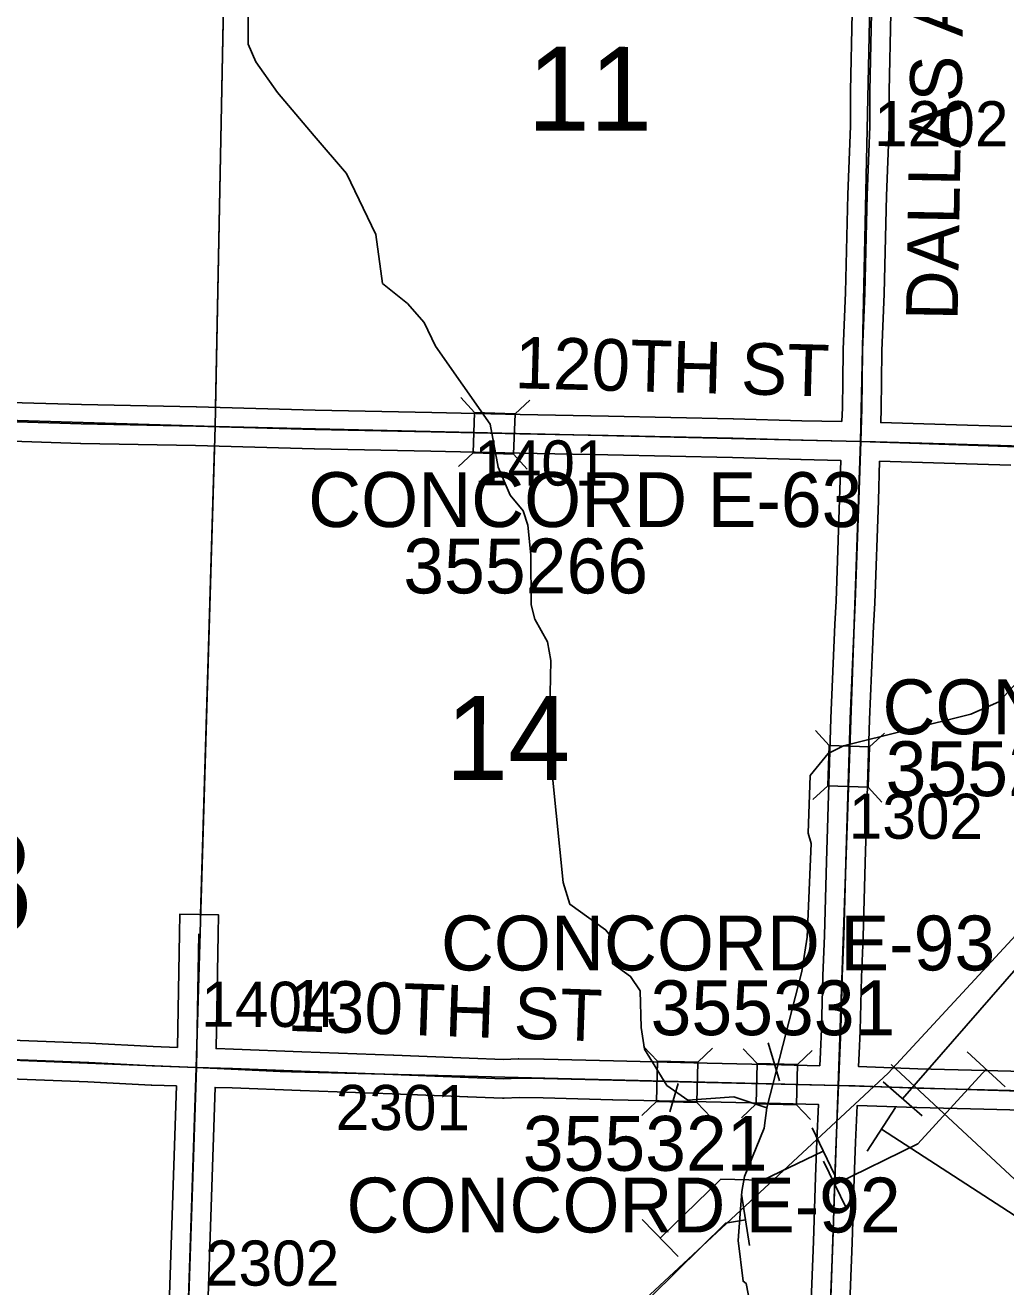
# Model space of a CAD drawing. Extents: x -157.2 to -99.3, y 12.2 to 46.2.
# Drawn here: x -140.761 to -139.242, y 37.706 to 39.661 of the extents above; entities that cross this region are included whole.
import ezdxf

# ---------------------------------------------------------------- set-up
doc = ezdxf.new("R2010")
doc.units = 0
for name, color, linetype in [('tdCoHydroRiver', 7, 'Continuous'), ('tdCoPipe', 7, 'Continuous'), ('tdCoPipe1', 7, 'Continuous'), ('tdCoPipe2', 7, 'Continuous'), ('tdCoSecRdNmbr', 7, 'Continuous'), ('tdCoSecRdTxt', 7, 'Continuous'), ('tdCoSecRteBand', 7, 'Continuous'), ('tdCoSecRteCL', 7, 'Continuous'), ('tdCoSectLine', 7, 'Continuous'), ('tdCoSectLinePart', 7, 'Continuous'), ('tdCoSectNmbr', 7, 'Continuous'), ('tdCoShieldCoRte', 7, 'Continuous'), ('tdCoStrucSec', 7, 'Continuous'), ('tdCoStrucSecCoName', 7, 'Continuous'), ('tdCoStrucSecFHWANum', 7, 'Continuous'), ('tdCoSurfEarth', 7, 'Continuous'), ('tdCoSurfGravel', 7, 'Continuous')]:
    doc.layers.add(name, color=color, linetype=linetype)

msp = doc.modelspace()

# ---------------------------------------------------------------- linework, layer by layer
at = {"layer": 'tdCoHydroRiver'}
for points in [[(-140.7764, 39.9067), (-140.7275, 39.8562), (-140.7012, 39.8411), (-140.6646, 39.8021), (-140.6444, 39.7935), (-140.6114, 39.7893), (-140.5653, 39.7988), (-140.5369, 39.7979), (-140.4971, 39.7587), (-140.4352, 39.722), (-140.416, 39.6835), (-140.4161, 39.6314), (-140.4042, 39.6039), (-140.3706, 39.5566), (-140.3137, 39.4893)], [(-140.3137, 39.4893), (-140.2637, 39.4311), (-140.2178, 39.3365), (-140.2076, 39.2605), (-140.1691, 39.2293), (-140.1432, 39.2001), (-140.1254, 39.1632), (-140.0408, 39.0423), (-140.0287, 38.9756), (-140.0096, 38.9324), (-139.9898, 38.9081), (-139.9826, 38.8858), (-139.9778, 38.8399), (-139.9771, 38.7626), (-139.9715, 38.7403), (-139.9521, 38.705), (-139.9467, 38.6764), (-139.9492, 38.5471), (-139.9276, 38.3319), (-139.9176, 38.2984), (-139.862, 38.2588), (-139.8514, 38.2459), (-139.8511, 38.2064), (-139.8233, 38.1866), (-139.8082, 38.164), (-139.8068, 38.1072), (-139.8016, 38.0739), (-139.7671, 38.0176), (-139.7346, 37.9945), (-139.6634, 38.0001), (-139.6119, 37.9827)], [(-139.6119, 37.9827), (-139.5578, 38.194), (-139.5498, 38.2474), (-139.5436, 38.3924), (-139.5479, 38.4083), (-139.545, 38.4981), (-139.5171, 38.532), (-139.4931, 38.5438), (-139.2958, 38.5929), (-139.2525, 38.612), (-139.1855, 38.6841)], [(-140.1507, 36.7411), (-140.0188, 37.0728), (-139.9717, 37.1534), (-139.8979, 37.2394), (-139.8452, 37.2882), (-139.7975, 37.3214), (-139.7261, 37.357), (-139.6432, 37.4111), (-139.6226, 37.5051), (-139.6225, 37.5982), (-139.6442, 37.7108), (-139.6488, 37.7141), (-139.6563, 37.7775), (-139.6507, 37.853), (-139.6468, 37.8766), (-139.616, 37.9513), (-139.6119, 37.9827)]]:
    msp.add_lwpolyline(points, dxfattribs=at)
at = {"layer": 'tdCoPipe'}
msp.add_line((-139.4564, 37.9158), (-139.4127, 37.9834), dxfattribs=at)
for points in [[(-145.5545, 32.0407), (-145.4652, 31.9559), (-145.2641, 32.039), (-144.2371, 32.0131), (-143.232, 33.3859), (-142.9301, 33.9124), (-142.0867, 34.756), (-141.6374, 35.6825), (-141.5355, 35.8566), (-140.3685, 37.1582), (-139.4239, 38.0364), (-138.0693, 39.5013), (-138.0266, 39.825), (-137.4064, 40.3449), (-136.8596, 41.0707)], [(-139.4195, 38.0502), (-138.4476, 37.1467), (-138.0241, 36.3829), (-137.6791, 35.7892), (-137.4645, 35.7961), (-137.3534, 35.3976)], [(-139.4345, 37.9497), (-139.1818, 37.7861)]]:
    msp.add_lwpolyline(points, dxfattribs=at)
at = {"layer": 'tdCoPipe1'}
for p, q in [((-139.4319, 38.023), (-139.3715, 37.9704)), ((-139.5418, 37.9517), (-139.5073, 37.8794)), ((-139.8052, 37.8096), (-139.7493, 37.7522))]:
    msp.add_line(p, q, dxfattribs=at)
for points in [[(-139.2046, 38.2229), (-139.4017, 37.9967)], [(-139.5246, 37.9156), (-139.6184, 37.8708), (-139.6836, 37.8722), (-139.7773, 37.7809)]]:
    msp.add_lwpolyline(points, dxfattribs=at)
at = {"layer": 'tdCoPipe2'}
for p, q in [((-139.3018, 38.0697), (-139.2427, 38.0156)), ((-139.5244, 37.9), (-139.4892, 37.828)), ((-139.6513, 37.8488), (-139.6388, 37.7696))]:
    msp.add_line(p, q, dxfattribs=at)
for points in [[(-139.2722, 38.0426), (-139.378, 37.9271), (-139.5068, 37.864)], [(-139.645, 37.8092), (-139.6761, 37.8043), (-139.8672, 37.6157)]]:
    msp.add_lwpolyline(points, dxfattribs=at)
at = {"layer": 'tdCoSecRteBand'}
for points in [[(-139.4957, 39.0463), (-139.4957, 39.0465), (-139.4951, 39.0676), (-139.4944, 39.1093), (-139.4939, 39.1573), (-139.4939, 39.1577), (-139.4938, 39.1581), (-139.4904, 39.2467), (-139.4865, 39.3982), (-139.4865, 39.3983), (-139.4865, 39.3985), (-139.4825, 39.5045), (-139.4823, 39.5588), (-139.4823, 39.559), (-139.4823, 39.5592), (-139.4801, 39.6801)], [(-139.4201, 39.6795), (-139.4223, 39.5583), (-139.4225, 39.5038), (-139.4225, 39.5033), (-139.4225, 39.5028), (-139.4265, 39.3964), (-139.4304, 39.2449), (-139.4304, 39.2448), (-139.4304, 39.2446), (-139.4339, 39.1562), (-139.4344, 39.1086), (-139.4344, 39.1084), (-139.4344, 39.1083), (-139.4351, 39.0664), (-139.4351, 39.0662), (-139.4351, 39.0661), (-139.4357, 39.0448), (-139.3354, 39.0418), (-139.3354, 39.0418), (-139.3354, 39.0418), (-139.2323, 39.0386)], [(-140.8406, 39.0778), (-140.6741, 39.0727), (-140.4963, 39.0695), (-140.4961, 39.0695), (-140.4959, 39.0695), (-140.3119, 39.064), (-140.1315, 39.0603), (-140.1315, 39.0603), (-140.1314, 39.0603), (-139.9941, 39.0574), (-139.8576, 39.0549), (-139.8575, 39.0549), (-139.8575, 39.0549), (-139.6641, 39.0507), (-139.664, 39.0507), (-139.6639, 39.0507), (-139.5577, 39.0478), (-139.4959, 39.0463), (-139.4957, 39.0463)], [(-139.5299, 38.0482), (-139.5291, 38.0693), (-139.5291, 38.0695), (-139.5291, 38.0696), (-139.5274, 38.1048), (-139.5252, 38.1871), (-139.5252, 38.1872), (-139.5252, 38.1874), (-139.523, 38.2497), (-139.5195, 38.3644), (-139.5178, 38.4329), (-139.5178, 38.433), (-139.5178, 38.4331), (-139.5128, 38.5865), (-139.5128, 38.5867), (-139.5128, 38.5868), (-139.5069, 38.7318), (-139.5069, 38.732), (-139.5069, 38.7322), (-139.5049, 38.7682), (-139.4993, 38.9259), (-139.4975, 38.9863), (-139.5592, 38.9878), (-139.5593, 38.9878), (-139.5593, 38.9878), (-139.6655, 38.9907), (-139.8587, 38.9949), (-139.9953, 38.9974), (-139.9953, 38.9974), (-139.9954, 38.9974), (-140.1327, 39.0004), (-140.3132, 39.0041), (-140.3134, 39.0041), (-140.3135, 39.0041), (-140.4975, 39.0095), (-140.6754, 39.0127), (-140.6756, 39.0127), (-140.6758, 39.0127), (-140.8425, 39.0179)], [(-139.2342, 38.9787), (-139.3372, 38.9819), (-139.4375, 38.9849), (-139.4393, 38.924), (-139.4393, 38.9239), (-139.4393, 38.9238), (-139.445, 38.7657), (-139.445, 38.7655), (-139.445, 38.7652), (-139.447, 38.7291), (-139.4529, 38.5845), (-139.4578, 38.4313), (-139.4595, 38.3629), (-139.4595, 38.3628), (-139.4595, 38.3627), (-139.463, 38.2478), (-139.463, 38.2477), (-139.463, 38.2476), (-139.4652, 38.1854), (-139.4674, 38.1029), (-139.4674, 38.1026), (-139.4674, 38.1022), (-139.4692, 38.0669), (-139.4699, 38.0467), (-139.378, 38.0431), (-139.2742, 38.0407), (-139.2742, 38.0407), (-139.2741, 38.0407), (-139.1533, 38.0377)], [(-140.8639, 38.0907), (-140.6619, 38.0831), (-140.6617, 38.0831), (-140.6615, 38.0831), (-140.5631, 38.0779), (-140.5255, 38.0766), (-140.5221, 38.2531), (-140.5216, 38.2831), (-140.4616, 38.2819), (-140.4622, 38.252), (-140.4655, 38.0746), (-140.4651, 38.0746), (-140.4651, 38.0746), (-140.4388, 38.0737), (-140.4388, 38.0737), (-140.4387, 38.0737), (-140.3327, 38.0695), (-140.1905, 38.0646), (-140.1904, 38.0646), (-140.1903, 38.0646), (-140.0732, 38.0597), (-140.0204, 38.0577), (-139.9977, 38.0587), (-139.997, 38.0587), (-139.9963, 38.0587), (-139.9578, 38.0584), (-139.9575, 38.0584), (-139.9572, 38.0584), (-139.8497, 38.0555), (-139.7045, 38.052), (-139.5894, 38.0496), (-139.5894, 38.0496), (-139.5893, 38.0496), (-139.5299, 38.0482)], [(-140.5583, 37.0819), (-140.5467, 37.4304), (-140.5271, 38.0167), (-140.5271, 38.0167), (-140.5654, 38.0179), (-140.5657, 38.018), (-140.566, 38.018), (-140.6644, 38.0231), (-140.8661, 38.0308)], [(-139.5459, 37.6208), (-139.5422, 37.71), (-139.54, 37.7755), (-139.54, 37.7755), (-139.54, 37.7755), (-139.5365, 37.8761), (-139.5365, 37.8761), (-139.5365, 37.8761), (-139.5345, 37.9319), (-139.5345, 37.932), (-139.5345, 37.9321), (-139.5322, 37.9882), (-139.5907, 37.9896), (-139.7059, 37.992), (-139.7059, 37.992), (-139.7059, 37.992), (-139.8512, 37.9955), (-139.8512, 37.9955), (-139.8513, 37.9955), (-139.9585, 37.9984), (-139.9959, 37.9987), (-140.0191, 37.9977), (-140.0203, 37.9977), (-140.0215, 37.9977), (-140.0755, 37.9997), (-140.0756, 37.9997), (-140.0756, 37.9997), (-140.1927, 38.0046), (-140.3349, 38.0096), (-140.3349, 38.0096), (-140.335, 38.0096), (-140.4409, 38.0138), (-140.4671, 38.0146), (-140.4867, 37.4284)], [(-139.1549, 37.9777), (-139.2756, 37.9807), (-139.3797, 37.9832), (-139.3799, 37.9832), (-139.3801, 37.9832), (-139.4721, 37.9867), (-139.4721, 37.9864), (-139.4722, 37.9864), (-139.4746, 37.9297), (-139.4766, 37.874), (-139.48, 37.7735), (-139.4822, 37.7079), (-139.4822, 37.7077), (-139.4822, 37.7076), (-139.4859, 37.6185)]]:
    msp.add_lwpolyline(points, dxfattribs=at)
at = {"layer": 'tdCoSecRteCL'}
msp.add_line((-140.4961, 38.0456), (-140.4921, 38.2525), dxfattribs=at)
for points in [[(-139.4666, 39.0156), (-139.4651, 39.0669), (-139.4644, 39.1089), (-139.4639, 39.1569), (-139.4604, 39.2457), (-139.4565, 39.3974), (-139.4525, 39.5039), (-139.4523, 39.5587), (-139.4501, 39.68), (-139.4506, 39.7219), (-139.4503, 39.7451), (-139.4486, 39.8635), (-139.4488, 39.9111), (-139.4455, 40.0075)], [(-141.472, 39.0694), (-141.472, 39.0694), (-141.3915, 39.0668), (-141.21, 39.0599), (-141.0884, 39.056), (-140.8416, 39.0479), (-140.6749, 39.0427), (-140.4968, 39.0395), (-140.3126, 39.034), (-140.1321, 39.0303), (-139.9947, 39.0274), (-139.8581, 39.0249), (-139.6648, 39.0207), (-139.5585, 39.0178), (-139.4666, 39.0156)], [(-139.501, 38.0175), (-139.4991, 38.0682), (-139.4974, 38.1037), (-139.4952, 38.1863), (-139.493, 38.2487), (-139.4895, 38.3636), (-139.4878, 38.4322), (-139.4829, 38.5856), (-139.4769, 38.7306), (-139.475, 38.7668), (-139.4693, 38.9249), (-139.4666, 39.0156)], [(-139.4666, 39.0156), (-139.4436, 39.0151), (-139.3363, 39.0119), (-139.2332, 39.0086), (-139.0337, 39.001), (-138.9198, 38.9978), (-138.723, 38.9899), (-138.5358, 38.984), (-138.4784, 38.9821)], [(-141.4937, 38.0767), (-141.4438, 38.0763), (-141.3099, 38.0731), (-141.0936, 38.0679), (-141.0167, 38.0659), (-140.865, 38.0608), (-140.663, 38.0531), (-140.5644, 38.0479), (-140.4961, 38.0456)], [(-140.5293, 37.051), (-140.5167, 37.4294), (-140.4961, 38.0456)], [(-140.4961, 38.0456), (-140.4399, 38.0437), (-140.3338, 38.0395), (-140.1915, 38.0346), (-140.0744, 38.0297), (-140.0204, 38.0277), (-139.9965, 38.0287), (-139.958, 38.0284), (-139.8505, 38.0255), (-139.7052, 38.022), (-139.59, 38.0196), (-139.501, 38.0175)], [(-139.5358, 37.0174), (-139.5349, 37.0457), (-139.5314, 37.1311), (-139.529, 37.2132), (-139.526, 37.2914), (-139.5223, 37.4142), (-139.5211, 37.4633), (-139.5184, 37.5446), (-139.5159, 37.6196), (-139.5122, 37.7089), (-139.51, 37.7745), (-139.5065, 37.8751), (-139.5046, 37.9308), (-139.5019, 37.9947), (-139.501, 38.0175)], [(-139.501, 38.0175), (-139.4751, 38.0169), (-139.379, 38.0132), (-139.2749, 38.0107), (-139.154, 38.0077), (-139.0714, 38.0053), (-138.9841, 38.0026), (-138.9326, 38.0006), (-138.7935, 37.9971), (-138.6897, 37.9929), (-138.5637, 37.9892), (-138.5065, 37.9865)]]:
    msp.add_lwpolyline(points, dxfattribs=at)
at = {"layer": 'tdCoSectLine'}
for points in [[(-140.4671, 39.0386), (-140.4473, 40.0343)], [(-139.467, 39.0156), (-139.4459, 40.0075)], [(-141.4724, 39.0694), (-140.4671, 39.0386)], [(-140.4965, 38.0456), (-140.4671, 39.0386)], [(-140.4671, 39.0386), (-139.467, 39.0156)], [(-139.5014, 38.0175), (-139.467, 39.0156)], [(-139.467, 39.0156), (-138.4788, 38.9821)], [(-141.4941, 38.0767), (-140.9634, 38.064), (-140.4965, 38.0456)], [(-140.4965, 38.0456), (-140.5297, 37.051)], [(-140.4965, 38.0456), (-140.3665, 38.0392), (-140.3485, 38.0387), (-139.5014, 38.0175)], [(-139.5362, 37.0174), (-139.5014, 38.0175)], [(-139.5014, 38.0175), (-138.5068, 37.9865)]]:
    msp.add_lwpolyline(points, dxfattribs=at)
at = {"layer": 'tdCoSectLinePart'}
for points in [[(-140.4665, 39.068), (-140.4479, 40.0043)], [(-140.4895, 38.2824), (-140.468, 39.0081)]]:
    msp.add_lwpolyline(points, dxfattribs=at)
at = {"layer": 'tdCoStrucSec'}
for p, q in [((-140.0649, 39.0606), (-140.0862, 39.0835)), ((-140.0023, 39.0583), (-139.9794, 39.0796)), ((-140.0672, 38.998), (-140.0901, 38.9767)), ((-140.0046, 38.9957), (-139.9833, 38.9728)), ((-139.5154, 38.5446), (-139.5367, 38.5675)), ((-139.4528, 38.5423), (-139.4299, 38.5636)), ((-139.5177, 38.482), (-139.5406, 38.4607)), ((-139.4551, 38.4798), (-139.4338, 38.4568)), ((-139.7817, 38.0553), (-139.8033, 38.078)), ((-139.7191, 38.0537), (-139.6964, 38.0753)), ((-139.6272, 38.0516), (-139.6489, 38.0742)), ((-139.5647, 38.0502), (-139.542, 38.0718)), ((-139.7833, 37.9927), (-139.806, 37.9711)), ((-139.7207, 37.9911), (-139.6991, 37.9684)), ((-139.6286, 37.989), (-139.6513, 37.9674)), ((-139.5661, 37.9876), (-139.5444, 37.965))]:
    msp.add_line(p, q, dxfattribs=at)
for points in [[(-140.0672, 38.998), (-140.0649, 39.0606), (-140.0023, 39.0583), (-140.0046, 38.9957)], [(-139.5177, 38.482), (-139.5154, 38.5446), (-139.4528, 38.5423), (-139.4551, 38.4798)], [(-139.7817, 38.0553), (-139.7191, 38.0537), (-139.7207, 37.9911), (-139.7833, 37.9927)], [(-139.6272, 38.0516), (-139.5647, 38.0502), (-139.5661, 37.9876), (-139.6286, 37.989)]]:
    msp.add_lwpolyline(points, close=True, dxfattribs=at)
at = {"layer": 'tdCoStrucSecFHWANum'}
for p, q in [((-139.6101, 38.0837), (-139.5926, 38.0248)), ((-139.7626, 37.9768), (-139.7496, 38.0204))]:
    msp.add_line(p, q, dxfattribs=at)
at = {"layer": 'tdCoSurfEarth'}
msp.add_line((-140.5167, 37.4294), (-140.4961, 38.0456), dxfattribs=at)
at = {"layer": 'tdCoSurfGravel'}
msp.add_line((-140.4961, 38.0456), (-140.4921, 38.2525), dxfattribs=at)
for points in [[(-139.5159, 37.6196), (-139.5122, 37.7089), (-139.51, 37.7745), (-139.5065, 37.8751), (-139.5046, 37.9308), (-139.5019, 37.9947), (-139.501, 38.0175), (-139.4991, 38.0682), (-139.4974, 38.1037), (-139.4952, 38.1863), (-139.493, 38.2487), (-139.4895, 38.3636), (-139.4878, 38.4322), (-139.4829, 38.5856), (-139.4769, 38.7306), (-139.475, 38.7668), (-139.4693, 38.9249), (-139.4666, 39.0156), (-139.4651, 39.0669), (-139.4644, 39.1089), (-139.4639, 39.1569), (-139.4604, 39.2457), (-139.4565, 39.3974), (-139.4525, 39.5039), (-139.4523, 39.5587), (-139.4501, 39.68)], [(-141.472, 39.0694), (-141.3915, 39.0668), (-141.21, 39.0599), (-141.0884, 39.056), (-140.8416, 39.0479), (-140.6749, 39.0427), (-140.4968, 39.0395), (-140.3126, 39.034), (-140.1321, 39.0303), (-139.9947, 39.0274), (-139.8581, 39.0249), (-139.6648, 39.0207), (-139.5585, 39.0178), (-139.4666, 39.0156)], [(-139.4666, 39.0156), (-139.4436, 39.0151), (-139.3363, 39.0119), (-139.2332, 39.0086), (-139.0337, 39.001), (-138.9198, 38.9978), (-138.723, 38.9899), (-138.5358, 38.984), (-138.4784, 38.9821)], [(-140.865, 38.0608), (-140.663, 38.0531), (-140.5644, 38.0479), (-140.4961, 38.0456), (-140.4399, 38.0437), (-140.3338, 38.0395), (-140.1915, 38.0346), (-140.0744, 38.0297), (-140.0204, 38.0277), (-139.9965, 38.0287), (-139.958, 38.0284), (-139.8505, 38.0255), (-139.7052, 38.022), (-139.59, 38.0196), (-139.501, 38.0175), (-139.4751, 38.0169), (-139.379, 38.0132), (-139.2749, 38.0107), (-139.154, 38.0077)]]:
    msp.add_lwpolyline(points, dxfattribs=at)

# ---------------------------------------------------------------- texts
at = {"layer": 'tdCoSecRdNmbr'}
for s, rotation, p in [('1202', 359.8936, (-139.4459, 39.4733)), ('1401', 359.8931, (-140.0658, 38.9475)), ('1302', 359.8936, (-139.4853, 38.4)), ('1404', 359.8927, (-140.4887, 38.1085)), ('2301', 359.893, (-140.2803, 37.9485)), ('2302', 359.8928, (-140.483, 37.7074))]:
    msp.add_text(s, height=0.07, rotation=rotation, dxfattribs=at).set_placement(p)
at = {"layer": 'tdCoSecRdTxt'}
for s, rotation, p in [('DALLAS AVE', 89.0051, (-139.3165, 39.2027)), ('120TH ST', 358.4731, (-140.0035, 39.0982)), ('130TH ST', 358.0511, (-140.3558, 38.1022))]:
    msp.add_text(s, height=0.08, rotation=rotation, dxfattribs=at).set_placement(p)
at = {"layer": 'tdCoSectNmbr'}
for s, p in [('11', (-139.9831, 39.4975)), ('14', (-140.1099, 38.4912))]:
    msp.add_text(s, height=0.13, rotation=359.8931, dxfattribs=at).set_placement(p)
at = {"layer": 'tdCoShieldCoRte'}
msp.add_text('D18', height=0.16, dxfattribs=at).set_placement((-141.1418, 38.2527))
at = {"layer": 'tdCoStrucSecCoName'}
for s, p in [('CONCORD E-63', (-140.3229, 38.883)), ('CONCORD E-239', (-139.433, 38.5619)), ('CONCORD E-93', (-140.1171, 38.1958)), ('CONCORD E-92', (-140.2636, 37.7897))]:
    msp.add_text(s, height=0.085, dxfattribs=at).set_placement(p)
at = {"layer": 'tdCoStrucSecFHWANum'}
for s, p in [('355266', (-140.1755, 38.7801)), ('355261', (-139.428, 38.4659)), ('355331', (-139.7922, 38.0954)), ('355321', (-139.9903, 37.8853))]:
    msp.add_text(s, height=0.085, dxfattribs=at).set_placement(p)

doc.saveas('drawing.dxf')
